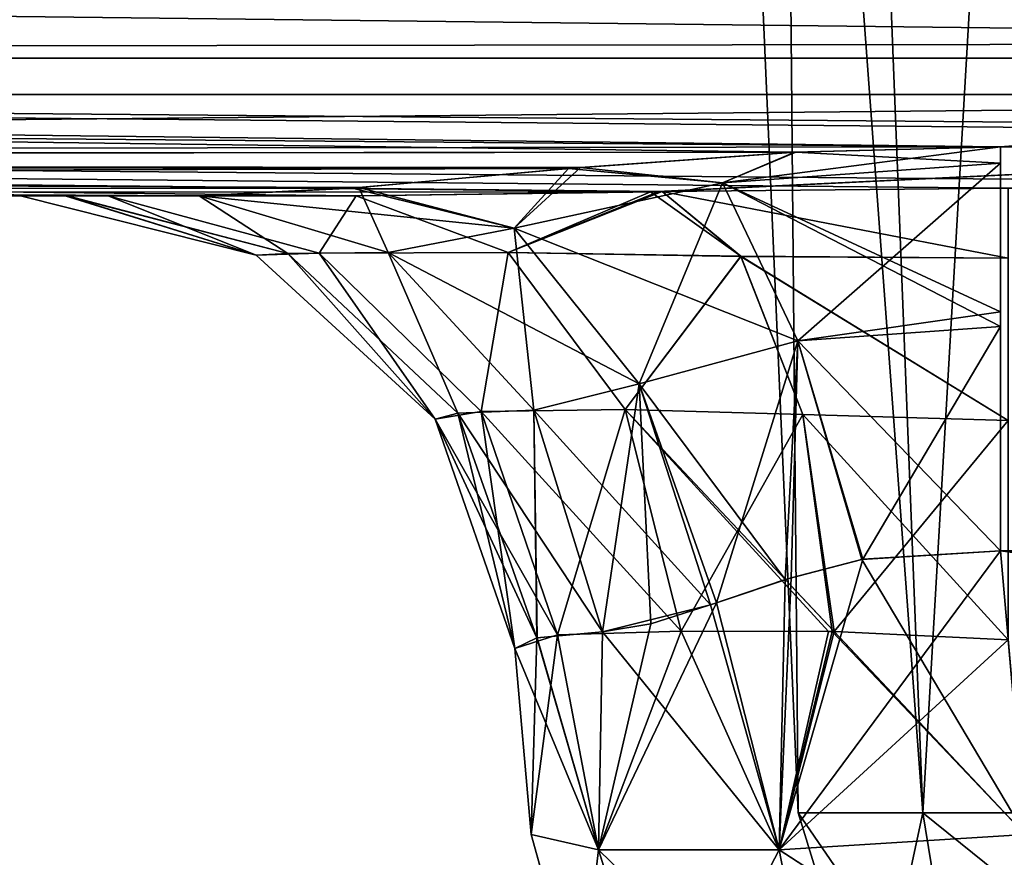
# Model space of a CAD drawing. Header units: millimetres. Extents: x -125 to 125, y -4 to 53.
# Tile 266 of 446: x 37.945 to 38.937, y -2.667 to -1.822. Entities that reach past the tile are written whole.
import ezdxf

# ---------------------------------------------------------------- set-up
doc = ezdxf.new("R2010")
doc.units = ezdxf.units.MM
doc.header["$LTSCALE"] = 65.185185
for name, color, linetype in [('1', 7, 'CONTINUOUS'), ('14', 7, 'CONTINUOUS'), ('18', 7, 'CONTINUOUS'), ('209', 7, 'CONTINUOUS'), ('211', 7, 'CONTINUOUS'), ('272', 7, 'CONTINUOUS'), ('290', 7, 'CONTINUOUS'), ('296', 7, 'CONTINUOUS'), ('308', 7, 'CONTINUOUS'), ('314', 7, 'CONTINUOUS'), ('315', 7, 'CONTINUOUS'), ('334', 7, 'CONTINUOUS'), ('335', 7, 'CONTINUOUS'), ('349', 7, 'CONTINUOUS'), ('350', 7, 'CONTINUOUS'), ('351', 7, 'CONTINUOUS'), ('385', 7, 'CONTINUOUS'), ('386', 7, 'CONTINUOUS'), ('387', 7, 'CONTINUOUS'), ('409', 7, 'CONTINUOUS'), ('412', 7, 'CONTINUOUS'), ('413', 7, 'CONTINUOUS'), ('416', 7, 'CONTINUOUS'), ('421', 7, 'CONTINUOUS'), ('422', 7, 'CONTINUOUS'), ('423', 7, 'CONTINUOUS'), ('424', 7, 'CONTINUOUS'), ('425', 7, 'CONTINUOUS'), ('426', 7, 'CONTINUOUS'), ('427', 7, 'CONTINUOUS'), ('433', 7, 'CONTINUOUS'), ('434', 7, 'CONTINUOUS'), ('475', 7, 'CONTINUOUS'), ('476', 7, 'CONTINUOUS'), ('477', 7, 'CONTINUOUS'), ('483', 7, 'CONTINUOUS'), ('484', 7, 'CONTINUOUS')]:
    doc.layers.add(name, color=color, linetype=linetype)

msp = doc.modelspace()

# ---------------------------------------------------------------- linework, layer by layer
at = {"layer": '1', "color": 7, "linetype": 'CONTINUOUS'}
for points in [[(38.12551, -2, 124.33403), (28.27442, -2, 124.33403), (37.99268, -2, 124.06544), (38.12551, -2, 124.33403)], [(37.99268, -2, 124.06544), (28.27442, -2, 124.33403), (37.99152, -2, 124.06176), (37.99268, -2, 124.06544)], [(37.99152, -2, 124.06176), (28.27442, -2, 124.33403), (37.9456, -2, 123.76197), (37.99152, -2, 124.06176)], [(37.9456, -2, 123.76197), (28.27442, -2, 124.33403), (37.9456, -2, 123.14555), (37.9456, -2, 123.76197)], [(37.9456, -2, 123.14555), (28.27442, -2, 124.33403), (29.78329, -2, 122.37476), (37.9456, -2, 123.14555)], [(31.45809, -2, -124.33403), (37.9456, -2, -123.76197), (29.72244, -2, -122.37465), (31.45809, -2, -124.33403)], [(29.72244, -2, -122.37465), (37.9456, -2, -123.76197), (37.9456, -2, -123.14555), (29.72244, -2, -122.37465)], [(38.28369, -2, -122.39684), (29.72244, -2, -122.37465), (38.03378, -2, -122.73481), (38.28369, -2, -122.39684)], [(38.03378, -2, -122.73481), (29.72244, -2, -122.37465), (37.9456, -2, -123.14555), (38.03378, -2, -122.73481)], [(38.03378, -2, 122.73482), (37.9456, -2, 123.14555), (29.78329, -2, 122.37476), (38.03378, -2, 122.73482)], [(38.28369, -2, 122.39684), (38.03378, -2, 122.73482), (29.78329, -2, 122.37476), (38.28369, -2, 122.39684)], [(37.99057, -2, -124.05873), (37.9456, -2, -123.76197), (31.45809, -2, -124.33403), (37.99057, -2, -124.05873)], [(38.12551, -2, -124.33403), (37.99057, -2, -124.05873), (31.45809, -2, -124.33403), (38.12551, -2, -124.33403)], [(37.99152, -2, -124.06176), (37.99057, -2, -124.05873), (38.12551, -2, -124.33403), (37.99152, -2, -124.06176)]]:
    msp.add_3dface(points, dxfattribs=at)
at = {"layer": '14', "color": 7, "linetype": 'CONTINUOUS'}
for points in [[(31.45809, -1.70635, -124.78946), (43.40459, -1.86118, -124.67979), (31.45809, -1.86118, -124.67979), (31.45809, -1.70635, -124.78946)], [(43.40459, -1.70635, -124.78946), (43.40459, -1.86118, -124.67979), (31.45809, -1.70635, -124.78946), (43.40459, -1.70635, -124.78946)], [(43.40459, -1.86118, -124.67979), (43.40459, -1.964, -124.52032), (31.45809, -1.86118, -124.67979), (43.40459, -1.86118, -124.67979)], [(43.40459, -1.964, -124.52032), (41.06682, -1.95076, -124.55041), (31.45809, -1.86118, -124.67979), (43.40459, -1.964, -124.52032)], [(41.06682, -1.95076, -124.55041), (38.93318, -1.95076, -124.55041), (31.45809, -1.86118, -124.67979), (41.06682, -1.95076, -124.55041)], [(31.45809, -1.86118, -124.67979), (38.72591, -1.95605, -124.53901), (31.45809, -1.964, -124.52032), (31.45809, -1.86118, -124.67979)], [(38.93318, -1.95076, -124.55041), (38.72591, -1.95605, -124.53901), (31.45809, -1.86118, -124.67979), (38.93318, -1.95076, -124.55041)], [(38.72591, -1.95605, -124.53901), (38.50983, -1.97138, -124.50077), (31.45809, -1.964, -124.52032), (38.72591, -1.95605, -124.53901)], [(38.28659, -1.99166, -124.42498), (38.12551, -2, -124.33403), (31.45809, -1.964, -124.52032), (38.28659, -1.99166, -124.42498)], [(38.12551, -2, -124.33403), (31.45809, -2, -124.33403), (31.45809, -1.964, -124.52032), (38.12551, -2, -124.33403)], [(38.50983, -1.97138, -124.50077), (38.28659, -1.99166, -124.42498), (31.45809, -1.964, -124.52032), (38.50983, -1.97138, -124.50077)]]:
    msp.add_3dface(points, dxfattribs=at)
at = {"layer": '18', "color": 7, "linetype": 'CONTINUOUS'}
for points in [[(40.22092, -1.84568, 124.69528), (40.22092, -1.69632, 124.79388), (28.27442, -1.70635, 124.78946), (40.22092, -1.84568, 124.69528)], [(28.27442, -1.86118, 124.67979), (40.22092, -1.84568, 124.69528), (28.27442, -1.70635, 124.78946), (28.27442, -1.86118, 124.67979)], [(38.93318, -1.95076, 124.55041), (40.22092, -1.84568, 124.69528), (28.27442, -1.86118, 124.67979), (38.93318, -1.95076, 124.55041)], [(40.22092, -1.95076, 124.55041), (40.22092, -1.84568, 124.69528), (38.93318, -1.95076, 124.55041), (40.22092, -1.95076, 124.55041)], [(28.27442, -1.964, 124.52032), (38.93318, -1.95076, 124.55041), (28.27442, -1.86118, 124.67979), (28.27442, -1.964, 124.52032)], [(38.72692, -1.956, 124.53912), (38.93318, -1.95076, 124.55041), (28.27442, -1.964, 124.52032), (38.72692, -1.956, 124.53912)], [(38.49792, -1.97244, 124.49775), (38.72692, -1.956, 124.53912), (28.27442, -1.964, 124.52032), (38.49792, -1.97244, 124.49775)], [(28.27442, -2, 124.33403), (38.49792, -1.97244, 124.49775), (28.27442, -1.964, 124.52032), (28.27442, -2, 124.33403)], [(38.49792, -1.97244, 124.49775), (28.27442, -2, 124.33403), (38.27995, -1.9922, 124.42199), (38.49792, -1.97244, 124.49775)], [(28.27442, -2, 124.33403), (38.12551, -2, 124.33403), (38.27995, -1.9922, 124.42199), (28.27442, -2, 124.33403)]]:
    msp.add_3dface(points, dxfattribs=at)
at = {"layer": '209', "color": 7, "linetype": 'CONTINUOUS'}
for points in [[(28.78673, -1.59808, -120.87252), (29.01838, -1.89798, -121.59734), (40.30139, -1.59808, -120.90288), (28.78673, -1.59808, -120.87252)], [(29.01838, -1.89798, -121.59734), (40.6257, -1.89798, -121.62819), (40.30139, -1.59808, -120.90288), (29.01838, -1.89798, -121.59734)], [(38.58807, -1.99583, -122.23967), (38.59203, -1.99576, -122.23839), (29.01838, -1.89798, -121.59734), (38.58807, -1.99583, -122.23967)], [(38.59203, -1.99576, -122.23839), (38.9409, -1.99233, -122.18432), (29.01838, -1.89798, -121.59734), (38.59203, -1.99576, -122.23839)], [(29.01838, -1.89798, -121.59734), (39.99991, -1.99213, -122.18476), (40.6257, -1.89798, -121.62819), (29.01838, -1.89798, -121.59734)], [(38.9409, -1.99233, -122.18432), (39.99991, -1.99213, -122.18476), (29.01838, -1.89798, -121.59734), (38.9409, -1.99233, -122.18432)], [(29.72244, -2, -122.37465), (38.28369, -2, -122.39684), (29.01838, -1.89798, -121.59734), (29.72244, -2, -122.37465)], [(38.28369, -2, -122.39684), (38.58807, -1.99583, -122.23967), (29.01838, -1.89798, -121.59734), (38.28369, -2, -122.39684)]]:
    msp.add_3dface(points, dxfattribs=at)
at = {"layer": '211', "color": 7, "linetype": 'CONTINUOUS'}
for points in [[(40.30139, -1.59808, 120.90288), (29.01838, -1.89798, 121.59734), (28.78673, -1.59808, 120.87252), (40.30139, -1.59808, 120.90288)], [(40.6257, -1.89798, 121.62819), (29.01838, -1.89798, 121.59734), (40.30139, -1.59808, 120.90288), (40.6257, -1.89798, 121.62819)], [(40.6257, -1.89798, 121.62819), (29.78329, -2, 122.37476), (29.01838, -1.89798, 121.59734), (40.6257, -1.89798, 121.62819)], [(38.58042, -1.99597, 122.24219), (29.78329, -2, 122.37476), (40.6257, -1.89798, 121.62819), (38.58042, -1.99597, 122.24219)], [(38.59203, -1.99576, 122.23839), (38.58042, -1.99597, 122.24219), (40.6257, -1.89798, 121.62819), (38.59203, -1.99576, 122.23839)], [(38.9409, -1.99233, 122.18432), (38.59203, -1.99576, 122.23839), (40.6257, -1.89798, 121.62819), (38.9409, -1.99233, 122.18432)], [(38.28369, -2, 122.39684), (29.78329, -2, 122.37476), (38.58042, -1.99597, 122.24219), (38.28369, -2, 122.39684)]]:
    msp.add_3dface(points, dxfattribs=at)
at = {"layer": '272', "color": 7, "linetype": 'CONTINUOUS'}
for points in [[(41.04183, -2.64358, 124.24369), (41.06682, -2.35794, 124.26868), (38.93318, -2.35794, 124.26868), (41.04183, -2.64358, 124.24369)], [(38.95817, -2.64358, 124.24369), (41.04183, -2.64358, 124.24369), (38.93318, -2.35794, 124.26868), (38.95817, -2.64358, 124.24369)]]:
    msp.add_3dface(points, dxfattribs=at)
at = {"layer": '290', "color": 7, "linetype": 'CONTINUOUS'}
msp.add_3dface([(38.95817, -2.64358, -124.24369), (38.93318, -2.35794, -124.26868), (41.06682, -2.35794, -124.26868), (38.95817, -2.64358, -124.24369)], dxfattribs=at)
at = {"layer": '296', "color": 7, "linetype": 'CONTINUOUS'}
for points in [[(38.46007, -2.64358, 123.7456), (38.44369, -2.45642, 123.76197), (38.44369, -2.45642, 123.14555), (38.46007, -2.64358, 123.7456)], [(38.46007, -2.64358, 123.16193), (38.46007, -2.64358, 123.7456), (38.44369, -2.45642, 123.14555), (38.46007, -2.64358, 123.16193)]]:
    msp.add_3dface(points, dxfattribs=at)
at = {"layer": '308', "color": 7, "linetype": 'CONTINUOUS'}
for points in [[(38.46007, -2.64358, -123.16193), (38.44369, -2.45642, -123.14555), (38.44369, -2.45642, -123.76197), (38.46007, -2.64358, -123.16193)], [(38.46007, -2.64358, -123.7456), (38.46007, -2.64358, -123.16193), (38.44369, -2.45642, -123.76197), (38.46007, -2.64358, -123.7456)]]:
    msp.add_3dface(points, dxfattribs=at)
at = {"layer": '314', "color": 7, "linetype": 'CONTINUOUS'}
for points in [[(38.61119, -2.43873, 122.76965), (38.52805, -2.65932, 122.91397), (38.48657, -2.44253, 122.93897), (38.61119, -2.43873, 122.76965)], [(38.7102, -2.65932, 122.73182), (38.52805, -2.65932, 122.91397), (38.61119, -2.43873, 122.76965), (38.7102, -2.65932, 122.73182)], [(38.75983, -2.43907, 122.6796), (38.7102, -2.65932, 122.73182), (38.61119, -2.43873, 122.76965), (38.75983, -2.43907, 122.6796)], [(38.76565, -2.43914, 122.6774), (38.7102, -2.65932, 122.73182), (38.75983, -2.43907, 122.6796), (38.76565, -2.43914, 122.6774)], [(38.94101, -2.44747, 122.64667), (38.7102, -2.65932, 122.73182), (38.76565, -2.43914, 122.6774), (38.94101, -2.44747, 122.64667)], [(38.46007, -2.64358, 123.16193), (38.44369, -2.45642, 123.14555), (38.48657, -2.44253, 122.93897), (38.46007, -2.64358, 123.16193)], [(38.52805, -2.65932, 122.91397), (38.46007, -2.64358, 123.16193), (38.48657, -2.44253, 122.93897), (38.52805, -2.65932, 122.91397)], [(38.94101, -2.44747, 122.64667), (38.95817, -2.64358, 122.66383), (38.7102, -2.65932, 122.73182), (38.94101, -2.44747, 122.64667)]]:
    msp.add_3dface(points, dxfattribs=at)
at = {"layer": '315', "color": 7, "linetype": 'CONTINUOUS'}
for points in [[(38.95817, -2.64358, 124.24369), (38.93318, -2.35794, 124.26868), (38.79329, -2.36652, 124.24778), (38.95817, -2.64358, 124.24369)], [(38.71617, -2.38675, 124.21542), (38.95817, -2.64358, 124.24369), (38.79329, -2.36652, 124.24778), (38.71617, -2.38675, 124.21542)], [(38.64107, -2.41222, 124.16619), (38.7102, -2.65932, 124.17571), (38.71617, -2.38675, 124.21542), (38.64107, -2.41222, 124.16619)], [(38.7102, -2.65932, 124.17571), (38.95817, -2.64358, 124.24369), (38.71617, -2.38675, 124.21542), (38.7102, -2.65932, 124.17571)], [(38.53217, -2.43953, 124.04948), (38.7102, -2.65932, 124.17571), (38.64107, -2.41222, 124.16619), (38.53217, -2.43953, 124.04948)], [(38.46627, -2.44538, 123.91467), (38.52805, -2.65932, 123.99356), (38.53217, -2.43953, 124.04948), (38.46627, -2.44538, 123.91467)], [(38.52805, -2.65932, 123.99356), (38.7102, -2.65932, 124.17571), (38.53217, -2.43953, 124.04948), (38.52805, -2.65932, 123.99356)], [(38.44369, -2.45642, 123.76197), (38.52805, -2.65932, 123.99356), (38.4657, -2.44548, 123.91282), (38.44369, -2.45642, 123.76197)], [(38.4657, -2.44548, 123.91282), (38.52805, -2.65932, 123.99356), (38.46627, -2.44538, 123.91467), (38.4657, -2.44548, 123.91282)], [(38.44369, -2.45642, 123.76197), (38.46007, -2.64358, 123.7456), (38.52805, -2.65932, 123.99356), (38.44369, -2.45642, 123.76197)]]:
    msp.add_3dface(points, dxfattribs=at)
at = {"layer": '334', "color": 7, "linetype": 'CONTINUOUS'}
for points in [[(38.93318, -2.35794, -124.26868), (38.95817, -2.64358, -124.24369), (38.7102, -2.65932, -124.17571), (38.93318, -2.35794, -124.26868)], [(38.93318, -2.35794, -124.26868), (38.7102, -2.65932, -124.17571), (38.79453, -2.36628, -124.24817), (38.93318, -2.35794, -124.26868)], [(38.79453, -2.36628, -124.24817), (38.7102, -2.65932, -124.17571), (38.72206, -2.38492, -124.21849), (38.79453, -2.36628, -124.24817)], [(38.72206, -2.38492, -124.21849), (38.7102, -2.65932, -124.17571), (38.64684, -2.41022, -124.1707), (38.72206, -2.38492, -124.21849)], [(38.7102, -2.65932, -124.17571), (38.52805, -2.65932, -123.99356), (38.64684, -2.41022, -124.1707), (38.7102, -2.65932, -124.17571)], [(38.64684, -2.41022, -124.1707), (38.52805, -2.65932, -123.99356), (38.5809, -2.4313, -124.11023), (38.64684, -2.41022, -124.1707)], [(38.5809, -2.4313, -124.11023), (38.52805, -2.65932, -123.99356), (38.53217, -2.43953, -124.04948), (38.5809, -2.4313, -124.11023)], [(38.53217, -2.43953, -124.04948), (38.52805, -2.65932, -123.99356), (38.4657, -2.44548, -123.91282), (38.53217, -2.43953, -124.04948)], [(38.46007, -2.64358, -123.7456), (38.44369, -2.45642, -123.76197), (38.4657, -2.44548, -123.91282), (38.46007, -2.64358, -123.7456)], [(38.52805, -2.65932, -123.99356), (38.46007, -2.64358, -123.7456), (38.4657, -2.44548, -123.91282), (38.52805, -2.65932, -123.99356)]]:
    msp.add_3dface(points, dxfattribs=at)
at = {"layer": '335', "color": 7, "linetype": 'CONTINUOUS'}
for points in [[(38.48657, -2.44252, -122.93897), (38.52805, -2.65932, -122.91397), (38.61119, -2.43873, -122.76965), (38.48657, -2.44252, -122.93897)], [(38.52805, -2.65932, -122.91397), (38.7102, -2.65932, -122.73182), (38.61119, -2.43873, -122.76965), (38.52805, -2.65932, -122.91397)], [(38.61119, -2.43873, -122.76965), (38.7102, -2.65932, -122.73182), (38.76367, -2.43912, -122.67814), (38.61119, -2.43873, -122.76965)], [(38.7102, -2.65932, -122.73182), (38.95817, -2.64358, -122.66383), (38.76367, -2.43912, -122.67814), (38.7102, -2.65932, -122.73182)], [(38.76367, -2.43912, -122.67814), (38.95817, -2.64358, -122.66383), (38.76565, -2.43914, -122.67739), (38.76367, -2.43912, -122.67814)], [(38.95817, -2.64358, -122.66383), (38.94101, -2.44747, -122.64667), (38.76565, -2.43914, -122.67739), (38.95817, -2.64358, -122.66383)], [(38.44369, -2.45642, -123.14555), (38.52805, -2.65932, -122.91397), (38.48657, -2.44252, -122.93897), (38.44369, -2.45642, -123.14555)], [(38.44369, -2.45642, -123.14555), (38.46007, -2.64358, -123.16193), (38.52805, -2.65932, -122.91397), (38.44369, -2.45642, -123.14555)]]:
    msp.add_3dface(points, dxfattribs=at)
at = {"layer": '349', "color": 7, "linetype": 'CONTINUOUS'}
for points in [[(38.46007, -2.64358, 123.16193), (38.52805, -2.65932, 122.91397), (38.50921, -2.82008, 123.16193), (38.46007, -2.64358, 123.16193)], [(38.7102, -2.65932, 122.73182), (38.95817, -2.64358, 122.66383), (38.95817, -2.82008, 122.71297), (38.7102, -2.65932, 122.73182)], [(38.50921, -2.82008, 123.16193), (38.52805, -2.65932, 122.91397), (38.59676, -2.87766, 122.95629), (38.50921, -2.82008, 123.16193)], [(38.52805, -2.65932, 122.91397), (38.7102, -2.65932, 122.73182), (38.59676, -2.87766, 122.95629), (38.52805, -2.65932, 122.91397)], [(38.59676, -2.87766, 122.95629), (38.7102, -2.65932, 122.73182), (38.75252, -2.87766, 122.80052), (38.59676, -2.87766, 122.95629)], [(38.7102, -2.65932, 122.73182), (38.95817, -2.82008, 122.71297), (38.75252, -2.87766, 122.80052), (38.7102, -2.65932, 122.73182)]]:
    msp.add_3dface(points, dxfattribs=at)
at = {"layer": '350', "color": 7, "linetype": 'CONTINUOUS'}
for points in [[(38.46007, -2.64358, 123.7456), (38.46007, -2.64358, 123.16193), (38.50921, -2.82008, 123.16193), (38.46007, -2.64358, 123.7456)], [(38.46007, -2.64358, 123.7456), (38.50921, -2.82008, 123.16193), (38.50921, -2.82008, 123.7456), (38.46007, -2.64358, 123.7456)]]:
    msp.add_3dface(points, dxfattribs=at)
at = {"layer": '351', "color": 7, "linetype": 'CONTINUOUS'}
for points in [[(38.52805, -2.65932, 123.99356), (38.46007, -2.64358, 123.7456), (38.50921, -2.82008, 123.7456), (38.52805, -2.65932, 123.99356)], [(38.95817, -2.64358, 124.24369), (38.7102, -2.65932, 124.17571), (38.95817, -2.82008, 124.19456), (38.95817, -2.64358, 124.24369)], [(38.52805, -2.65932, 123.99356), (38.50921, -2.82008, 123.7456), (38.59676, -2.87766, 123.95124), (38.52805, -2.65932, 123.99356)], [(38.7102, -2.65932, 124.17571), (38.52805, -2.65932, 123.99356), (38.75252, -2.87766, 124.107), (38.7102, -2.65932, 124.17571)], [(38.75252, -2.87766, 124.107), (38.52805, -2.65932, 123.99356), (38.59676, -2.87766, 123.95124), (38.75252, -2.87766, 124.107)], [(38.95817, -2.82008, 124.19456), (38.7102, -2.65932, 124.17571), (38.75252, -2.87766, 124.107), (38.95817, -2.82008, 124.19456)]]:
    msp.add_3dface(points, dxfattribs=at)
at = {"layer": '385', "color": 7, "linetype": 'CONTINUOUS'}
for points in [[(38.52805, -2.65932, -122.91397), (38.46007, -2.64358, -123.16193), (38.50912, -2.8199, -123.16193), (38.52805, -2.65932, -122.91397)], [(38.95817, -2.64358, -122.66383), (38.7102, -2.65932, -122.73182), (38.95817, -2.8199, -122.71288), (38.95817, -2.64358, -122.66383)], [(38.59665, -2.87747, -122.95621), (38.52805, -2.65932, -122.91397), (38.50912, -2.8199, -123.16193), (38.59665, -2.87747, -122.95621)], [(38.75244, -2.87747, -122.80042), (38.52805, -2.65932, -122.91397), (38.59665, -2.87747, -122.95621), (38.75244, -2.87747, -122.80042)], [(38.7102, -2.65932, -122.73182), (38.52805, -2.65932, -122.91397), (38.75244, -2.87747, -122.80042), (38.7102, -2.65932, -122.73182)], [(38.95817, -2.8199, -122.71288), (38.7102, -2.65932, -122.73182), (38.75244, -2.87747, -122.80042), (38.95817, -2.8199, -122.71288)]]:
    msp.add_3dface(points, dxfattribs=at)
at = {"layer": '386', "color": 7, "linetype": 'CONTINUOUS'}
for points in [[(38.46007, -2.64358, -123.16193), (38.46007, -2.64358, -123.7456), (38.50912, -2.8199, -123.7456), (38.46007, -2.64358, -123.16193)], [(38.50912, -2.8199, -123.16193), (38.46007, -2.64358, -123.16193), (38.50912, -2.8199, -123.7456), (38.50912, -2.8199, -123.16193)]]:
    msp.add_3dface(points, dxfattribs=at)
at = {"layer": '387', "color": 7, "linetype": 'CONTINUOUS'}
for points in [[(38.46007, -2.64358, -123.7456), (38.52805, -2.65932, -123.99356), (38.50912, -2.8199, -123.7456), (38.46007, -2.64358, -123.7456)], [(38.7102, -2.65932, -124.17571), (38.95817, -2.64358, -124.24369), (38.95817, -2.8199, -124.19465), (38.7102, -2.65932, -124.17571)], [(38.50912, -2.8199, -123.7456), (38.52805, -2.65932, -123.99356), (38.59665, -2.87747, -123.95132), (38.50912, -2.8199, -123.7456)], [(38.52805, -2.65932, -123.99356), (38.7102, -2.65932, -124.17571), (38.59665, -2.87747, -123.95132), (38.52805, -2.65932, -123.99356)], [(38.59665, -2.87747, -123.95132), (38.7102, -2.65932, -124.17571), (38.75244, -2.87747, -124.10711), (38.59665, -2.87747, -123.95132)], [(38.75244, -2.87747, -124.10711), (38.7102, -2.65932, -124.17571), (38.95817, -2.8199, -124.19465), (38.75244, -2.87747, -124.10711)]]:
    msp.add_3dface(points, dxfattribs=at)
at = {"layer": '409', "color": 7, "linetype": 'CONTINUOUS'}
for points in [[(38.72912, -2.62181, -40), (38.85498, -2.62181, -39.44859), (38.54821, 1.52181, -40), (38.72912, -2.62181, -40)], [(38.54821, 1.52181, -40), (38.85498, -2.62181, -39.44859), (38.69198, 1.52181, -39.37009), (38.54821, 1.52181, -40)], [(38.85498, -2.62181, -39.44859), (39.20762, -2.62181, -39.00639), (38.69198, 1.52181, -39.37009), (38.85498, -2.62181, -39.44859)], [(38.69198, 1.52181, -39.37009), (39.20762, -2.62181, -39.00639), (39.09482, 1.52181, -38.86494), (38.69198, 1.52181, -39.37009)]]:
    msp.add_3dface(points, dxfattribs=at)
at = {"layer": '412', "color": 7, "linetype": 'CONTINUOUS'}
for points in [[(38.54821, 1.52181, 40), (38.85498, -2.62181, 40.55141), (38.69198, 1.52181, 40.62991), (38.54821, 1.52181, 40)], [(38.72912, -2.62181, 40), (38.85498, -2.62181, 40.55141), (38.54821, 1.52181, 40), (38.72912, -2.62181, 40)], [(38.69198, 1.52181, 40.62991), (39.20762, -2.62181, 40.99361), (39.09482, 1.52181, 41.13506), (38.69198, 1.52181, 40.62991)], [(38.85498, -2.62181, 40.55141), (39.20762, -2.62181, 40.99361), (38.69198, 1.52181, 40.62991), (38.85498, -2.62181, 40.55141)]]:
    msp.add_3dface(points, dxfattribs=at)
at = {"layer": '413', "color": 7, "linetype": 'CONTINUOUS'}
for points in [[(38.72912, -2.62181, 40), (38.54821, 1.52181, 40), (38.69198, 1.52181, 39.37009), (38.72912, -2.62181, 40)], [(39.09482, 1.52181, 38.86494), (38.85498, -2.62181, 39.44859), (38.69198, 1.52181, 39.37009), (39.09482, 1.52181, 38.86494)], [(38.85498, -2.62181, 39.44859), (38.72912, -2.62181, 40), (38.69198, 1.52181, 39.37009), (38.85498, -2.62181, 39.44859)], [(39.20762, -2.62181, 39.00639), (38.85498, -2.62181, 39.44859), (39.09482, 1.52181, 38.86494), (39.20762, -2.62181, 39.00639)]]:
    msp.add_3dface(points, dxfattribs=at)
at = {"layer": '416', "color": 7, "linetype": 'CONTINUOUS'}
for points in [[(38.72912, -2.62181, -40), (38.54821, 1.52181, -40), (38.69198, 1.52181, -40.62991), (38.72912, -2.62181, -40)], [(39.09482, 1.52181, -41.13506), (38.85498, -2.62181, -40.55141), (38.69198, 1.52181, -40.62991), (39.09482, 1.52181, -41.13506)], [(38.85498, -2.62181, -40.55141), (38.72912, -2.62181, -40), (38.69198, 1.52181, -40.62991), (38.85498, -2.62181, -40.55141)], [(39.20762, -2.62181, -40.99361), (38.85498, -2.62181, -40.55141), (39.09482, 1.52181, -41.13506), (39.20762, -2.62181, -40.99361)]]:
    msp.add_3dface(points, dxfattribs=at)
at = {"layer": '421', "color": 7, "linetype": 'CONTINUOUS'}
for points in [[(38.85498, -2.62181, 40.55141), (38.72912, -2.62181, 40), (38.8942, -2.86249, 40.45804), (38.85498, -2.62181, 40.55141)], [(38.72912, -2.62181, 40), (38.80309, -2.86249, 40), (38.8942, -2.86249, 40.45804), (38.72912, -2.62181, 40)], [(39.20762, -2.62181, 40.99361), (38.85498, -2.62181, 40.55141), (39.15366, -2.86249, 40.84634), (39.20762, -2.62181, 40.99361)], [(38.85498, -2.62181, 40.55141), (38.8942, -2.86249, 40.45804), (39.15366, -2.86249, 40.84634), (38.85498, -2.62181, 40.55141)]]:
    msp.add_3dface(points, dxfattribs=at)
at = {"layer": '422', "color": 7, "linetype": 'CONTINUOUS'}
for points in [[(38.72912, -2.62181, 40), (38.85498, -2.62181, 39.44859), (38.80309, -2.86249, 40), (38.72912, -2.62181, 40)], [(38.80309, -2.86249, 40), (38.85498, -2.62181, 39.44859), (38.8942, -2.86249, 39.54196), (38.80309, -2.86249, 40)], [(38.85498, -2.62181, 39.44859), (39.20762, -2.62181, 39.00639), (39.15366, -2.86249, 39.15366), (38.85498, -2.62181, 39.44859)], [(38.85498, -2.62181, 39.44859), (39.15366, -2.86249, 39.15366), (38.8942, -2.86249, 39.54196), (38.85498, -2.62181, 39.44859)]]:
    msp.add_3dface(points, dxfattribs=at)
at = {"layer": '423', "color": 7, "linetype": 'CONTINUOUS'}
for points in [[(38.85498, -2.62181, -39.44859), (38.72912, -2.62181, -40), (38.8942, -2.86249, -39.54196), (38.85498, -2.62181, -39.44859)], [(38.72912, -2.62181, -40), (38.80309, -2.86249, -40), (38.8942, -2.86249, -39.54196), (38.72912, -2.62181, -40)], [(39.20762, -2.62181, -39.00639), (38.85498, -2.62181, -39.44859), (39.15366, -2.86249, -39.15366), (39.20762, -2.62181, -39.00639)], [(38.85498, -2.62181, -39.44859), (38.8942, -2.86249, -39.54196), (39.15366, -2.86249, -39.15366), (38.85498, -2.62181, -39.44859)]]:
    msp.add_3dface(points, dxfattribs=at)
at = {"layer": '424', "color": 7, "linetype": 'CONTINUOUS'}
for points in [[(38.72912, -2.62181, -40), (38.85498, -2.62181, -40.55141), (38.80309, -2.86249, -40), (38.72912, -2.62181, -40)], [(38.80309, -2.86249, -40), (38.85498, -2.62181, -40.55141), (38.8942, -2.86249, -40.45804), (38.80309, -2.86249, -40)], [(38.85498, -2.62181, -40.55141), (39.20762, -2.62181, -40.99361), (39.15366, -2.86249, -40.84634), (38.85498, -2.62181, -40.55141)], [(38.85498, -2.62181, -40.55141), (39.15366, -2.86249, -40.84634), (38.8942, -2.86249, -40.45804), (38.85498, -2.62181, -40.55141)]]:
    msp.add_3dface(points, dxfattribs=at)
at = {"layer": '425', "color": 7, "linetype": 'CONTINUOUS'}
for points in [[(38.1829, -2.0599, -123.14555), (37.9456, -2, -123.14555), (38.1829, -2.0599, -123.76197), (38.1829, -2.0599, -123.14555)], [(37.9456, -2, -123.14555), (37.9456, -2, -123.76197), (38.1829, -2.0599, -123.76197), (37.9456, -2, -123.14555)], [(38.36334, -2.22525, -123.14555), (38.1829, -2.0599, -123.14555), (38.36334, -2.22525, -123.76197), (38.36334, -2.22525, -123.14555)], [(38.36334, -2.22525, -123.76197), (38.1829, -2.0599, -123.14555), (38.1829, -2.0599, -123.76197), (38.36334, -2.22525, -123.76197)], [(38.44369, -2.45642, -123.76197), (38.36334, -2.22525, -123.14555), (38.36334, -2.22525, -123.76197), (38.44369, -2.45642, -123.76197)], [(38.44369, -2.45642, -123.76197), (38.44369, -2.45642, -123.14555), (38.36334, -2.22525, -123.14555), (38.44369, -2.45642, -123.76197)]]:
    msp.add_3dface(points, dxfattribs=at)
at = {"layer": '426', "color": 7, "linetype": 'CONTINUOUS'}
for points in [[(38.03378, -2, -122.73481), (37.9456, -2, -123.14555), (38.1829, -2.0599, -123.14555), (38.03378, -2, -122.73481)], [(38.03378, -2, -122.73481), (38.1829, -2.0599, -123.14555), (38.24634, -2.0577, -122.83065), (38.03378, -2, -122.73481)], [(38.28369, -2, -122.39684), (38.03378, -2, -122.73481), (38.24634, -2.0577, -122.83065), (38.28369, -2, -122.39684)], [(38.43685, -2.05712, -122.57118), (38.28369, -2, -122.39684), (38.24634, -2.0577, -122.83065), (38.43685, -2.05712, -122.57118)], [(38.1829, -2.0599, -123.14555), (38.36334, -2.22525, -123.14555), (38.24634, -2.0577, -122.83065), (38.1829, -2.0599, -123.14555)], [(38.40987, -2.2175, -122.90438), (38.43685, -2.05712, -122.57118), (38.24634, -2.0577, -122.83065), (38.40987, -2.2175, -122.90438)], [(38.36334, -2.22525, -123.14555), (38.40987, -2.2175, -122.90438), (38.24634, -2.0577, -122.83065), (38.36334, -2.22525, -123.14555)], [(38.55501, -2.21541, -122.7057), (38.43685, -2.05712, -122.57118), (38.40987, -2.2175, -122.90438), (38.55501, -2.21541, -122.7057)], [(38.36334, -2.22525, -123.14555), (38.44369, -2.45642, -123.14555), (38.40987, -2.2175, -122.90438), (38.36334, -2.22525, -123.14555)], [(38.48657, -2.44252, -122.93897), (38.55501, -2.21541, -122.7057), (38.40987, -2.2175, -122.90438), (38.48657, -2.44252, -122.93897)], [(38.44369, -2.45642, -123.14555), (38.48657, -2.44252, -122.93897), (38.40987, -2.2175, -122.90438), (38.44369, -2.45642, -123.14555)], [(38.48657, -2.44252, -122.93897), (38.61119, -2.43873, -122.76965), (38.55501, -2.21541, -122.7057), (38.48657, -2.44252, -122.93897)]]:
    msp.add_3dface(points, dxfattribs=at)
at = {"layer": '427', "color": 7, "linetype": 'CONTINUOUS'}
for points in [[(38.9409, -1.99233, -122.18432), (38.59203, -1.99576, -122.23839), (38.94092, -2.06276, -122.40659), (38.9409, -1.99233, -122.18432)], [(38.58807, -1.99583, -122.23967), (38.28369, -2, -122.39684), (38.43685, -2.05712, -122.57118), (38.58807, -1.99583, -122.23967)], [(38.59203, -1.99576, -122.23839), (38.58807, -1.99583, -122.23967), (38.43685, -2.05712, -122.57118), (38.59203, -1.99576, -122.23839)], [(38.59203, -1.99576, -122.23839), (38.43685, -2.05712, -122.57118), (38.6716, -2.06102, -122.44696), (38.59203, -1.99576, -122.23839)], [(38.94092, -2.06276, -122.40659), (38.59203, -1.99576, -122.23839), (38.6716, -2.06102, -122.44696), (38.94092, -2.06276, -122.40659)], [(38.43685, -2.05712, -122.57118), (38.55501, -2.21541, -122.7057), (38.6716, -2.06102, -122.44696), (38.43685, -2.05712, -122.57118)], [(38.55501, -2.21541, -122.7057), (38.734, -2.22032, -122.60474), (38.6716, -2.06102, -122.44696), (38.55501, -2.21541, -122.7057)], [(38.94096, -2.22633, -122.57275), (38.94092, -2.06276, -122.40659), (38.6716, -2.06102, -122.44696), (38.94096, -2.22633, -122.57275)], [(38.734, -2.22032, -122.60474), (38.94096, -2.22633, -122.57275), (38.6716, -2.06102, -122.44696), (38.734, -2.22032, -122.60474)], [(38.55501, -2.21541, -122.7057), (38.61119, -2.43873, -122.76965), (38.734, -2.22032, -122.60474), (38.55501, -2.21541, -122.7057)], [(38.61119, -2.43873, -122.76965), (38.76367, -2.43912, -122.67814), (38.734, -2.22032, -122.60474), (38.61119, -2.43873, -122.76965)], [(38.76367, -2.43912, -122.67814), (38.76565, -2.43914, -122.67739), (38.734, -2.22032, -122.60474), (38.76367, -2.43912, -122.67814)], [(38.76565, -2.43914, -122.67739), (38.94096, -2.22633, -122.57275), (38.734, -2.22032, -122.60474), (38.76565, -2.43914, -122.67739)], [(38.76565, -2.43914, -122.67739), (38.94101, -2.44747, -122.64667), (38.94096, -2.22633, -122.57275), (38.76565, -2.43914, -122.67739)]]:
    msp.add_3dface(points, dxfattribs=at)
at = {"layer": '433', "color": 7, "linetype": 'CONTINUOUS'}
for points in [[(38.65305, -1.98687, -124.47499), (38.93318, -1.95076, -124.55041), (38.93318, -1.9669, -124.51957), (38.65305, -1.98687, -124.47499)], [(38.72591, -1.95605, -124.53901), (38.93318, -1.95076, -124.55041), (38.65305, -1.98687, -124.47499), (38.72591, -1.95605, -124.53901)], [(38.50983, -1.97138, -124.50077), (38.72591, -1.95605, -124.53901), (38.65305, -1.98687, -124.47499), (38.50983, -1.97138, -124.50077)], [(38.28659, -1.99166, -124.42498), (38.50983, -1.97138, -124.50077), (38.44313, -2.03265, -124.34879), (38.28659, -1.99166, -124.42498)], [(38.44313, -2.03265, -124.34879), (38.50983, -1.97138, -124.50077), (38.65305, -1.98687, -124.47499), (38.44313, -2.03265, -124.34879)], [(38.65305, -1.98687, -124.47499), (38.93318, -1.9669, -124.51957), (38.72906, -2.14625, -124.31321), (38.65305, -1.98687, -124.47499)], [(38.72906, -2.14625, -124.31321), (38.93318, -1.9669, -124.51957), (38.93318, -2.11703, -124.35561), (38.72906, -2.14625, -124.31321)], [(38.12551, -2, -124.33403), (38.28659, -1.99166, -124.42498), (38.31585, -2.05724, -124.20085), (38.12551, -2, -124.33403)], [(38.31585, -2.05724, -124.20085), (38.28659, -1.99166, -124.42498), (38.44313, -2.03265, -124.34879), (38.31585, -2.05724, -124.20085)], [(38.44313, -2.03265, -124.34879), (38.65305, -1.98687, -124.47499), (38.56915, -2.18948, -124.21889), (38.44313, -2.03265, -124.34879)], [(38.56915, -2.18948, -124.21889), (38.65305, -1.98687, -124.47499), (38.72906, -2.14625, -124.31321), (38.56915, -2.18948, -124.21889)], [(38.31585, -2.05724, -124.20085), (38.44313, -2.03265, -124.34879), (38.46271, -2.21605, -124.09808), (38.31585, -2.05724, -124.20085)], [(38.46271, -2.21605, -124.09808), (38.44313, -2.03265, -124.34879), (38.56915, -2.18948, -124.21889), (38.46271, -2.21605, -124.09808)], [(38.93318, -2.13171, -124.34582), (38.72906, -2.14625, -124.31321), (38.93318, -2.11703, -124.35561), (38.93318, -2.13171, -124.34582)], [(38.79453, -2.36628, -124.24817), (38.72906, -2.14625, -124.31321), (38.93318, -2.13171, -124.34582), (38.79453, -2.36628, -124.24817)], [(38.93318, -2.35794, -124.26868), (38.79453, -2.36628, -124.24817), (38.93318, -2.13171, -124.34582), (38.93318, -2.35794, -124.26868)], [(38.64684, -2.41022, -124.1707), (38.56915, -2.18948, -124.21889), (38.72906, -2.14625, -124.31321), (38.64684, -2.41022, -124.1707)], [(38.72206, -2.38492, -124.21849), (38.64684, -2.41022, -124.1707), (38.72906, -2.14625, -124.31321), (38.72206, -2.38492, -124.21849)], [(38.79453, -2.36628, -124.24817), (38.72206, -2.38492, -124.21849), (38.72906, -2.14625, -124.31321), (38.79453, -2.36628, -124.24817)], [(38.53217, -2.43953, -124.04948), (38.46271, -2.21605, -124.09808), (38.56915, -2.18948, -124.21889), (38.53217, -2.43953, -124.04948)], [(38.5809, -2.4313, -124.11023), (38.53217, -2.43953, -124.04948), (38.56915, -2.18948, -124.21889), (38.5809, -2.4313, -124.11023)], [(38.64684, -2.41022, -124.1707), (38.5809, -2.4313, -124.11023), (38.56915, -2.18948, -124.21889), (38.64684, -2.41022, -124.1707)]]:
    msp.add_3dface(points, dxfattribs=at)
at = {"layer": '434', "color": 7, "linetype": 'CONTINUOUS'}
for points in [[(37.9456, -2, -123.76197), (37.99057, -2, -124.05873), (38.1829, -2.0599, -123.76197), (37.9456, -2, -123.76197)], [(37.99057, -2, -124.05873), (37.99152, -2, -124.06176), (38.1829, -2.0599, -123.76197), (37.99057, -2, -124.05873)], [(37.99152, -2, -124.06176), (38.12551, -2, -124.33403), (38.21482, -2.05816, -123.99162), (37.99152, -2, -124.06176)], [(38.1829, -2.0599, -123.76197), (37.99152, -2, -124.06176), (38.21482, -2.05816, -123.99162), (38.1829, -2.0599, -123.76197)], [(38.12551, -2, -124.33403), (38.31585, -2.05724, -124.20085), (38.21482, -2.05816, -123.99162), (38.12551, -2, -124.33403)], [(38.36334, -2.22525, -123.76197), (38.1829, -2.0599, -123.76197), (38.21482, -2.05816, -123.99162), (38.36334, -2.22525, -123.76197)], [(38.31585, -2.05724, -124.20085), (38.38618, -2.21915, -123.9378), (38.21482, -2.05816, -123.99162), (38.31585, -2.05724, -124.20085)], [(38.38618, -2.21915, -123.9378), (38.36334, -2.22525, -123.76197), (38.21482, -2.05816, -123.99162), (38.38618, -2.21915, -123.9378)], [(38.31585, -2.05724, -124.20085), (38.46271, -2.21605, -124.09808), (38.38618, -2.21915, -123.9378), (38.31585, -2.05724, -124.20085)], [(38.4657, -2.44548, -123.91282), (38.36334, -2.22525, -123.76197), (38.38618, -2.21915, -123.9378), (38.4657, -2.44548, -123.91282)], [(38.46271, -2.21605, -124.09808), (38.53217, -2.43953, -124.04948), (38.38618, -2.21915, -123.9378), (38.46271, -2.21605, -124.09808)], [(38.53217, -2.43953, -124.04948), (38.4657, -2.44548, -123.91282), (38.38618, -2.21915, -123.9378), (38.53217, -2.43953, -124.04948)], [(38.4657, -2.44548, -123.91282), (38.44369, -2.45642, -123.76197), (38.36334, -2.22525, -123.76197), (38.4657, -2.44548, -123.91282)]]:
    msp.add_3dface(points, dxfattribs=at)
at = {"layer": '475', "color": 7, "linetype": 'CONTINUOUS'}
for points in [[(37.9456, -2, 123.76197), (37.9456, -2, 123.14555), (38.1829, -2.0599, 123.14555), (37.9456, -2, 123.76197)], [(38.1829, -2.0599, 123.76197), (37.9456, -2, 123.76197), (38.1829, -2.0599, 123.14555), (38.1829, -2.0599, 123.76197)], [(38.36334, -2.22525, 123.76197), (38.1829, -2.0599, 123.76197), (38.36334, -2.22525, 123.14555), (38.36334, -2.22525, 123.76197)], [(38.36334, -2.22525, 123.14555), (38.1829, -2.0599, 123.76197), (38.1829, -2.0599, 123.14555), (38.36334, -2.22525, 123.14555)], [(38.44369, -2.45642, 123.14555), (38.36334, -2.22525, 123.76197), (38.36334, -2.22525, 123.14555), (38.44369, -2.45642, 123.14555)], [(38.44369, -2.45642, 123.14555), (38.44369, -2.45642, 123.76197), (38.36334, -2.22525, 123.76197), (38.44369, -2.45642, 123.14555)]]:
    msp.add_3dface(points, dxfattribs=at)
at = {"layer": '476', "color": 7, "linetype": 'CONTINUOUS'}
for points in [[(37.99152, -2, 124.06176), (37.9456, -2, 123.76197), (38.1829, -2.0599, 123.76197), (37.99152, -2, 124.06176)], [(37.99152, -2, 124.06176), (38.1829, -2.0599, 123.76197), (38.21482, -2.05816, 123.99163), (37.99152, -2, 124.06176)], [(37.99268, -2, 124.06544), (37.99152, -2, 124.06176), (38.21482, -2.05816, 123.99163), (37.99268, -2, 124.06544)], [(38.12551, -2, 124.33403), (37.99268, -2, 124.06544), (38.21482, -2.05816, 123.99163), (38.12551, -2, 124.33403)], [(38.31585, -2.05724, 124.20085), (38.12551, -2, 124.33403), (38.21482, -2.05816, 123.99163), (38.31585, -2.05724, 124.20085)], [(38.1829, -2.0599, 123.76197), (38.36334, -2.22525, 123.76197), (38.21482, -2.05816, 123.99163), (38.1829, -2.0599, 123.76197)], [(38.38618, -2.21915, 123.9378), (38.31585, -2.05724, 124.20085), (38.21482, -2.05816, 123.99163), (38.38618, -2.21915, 123.9378)], [(38.36334, -2.22525, 123.76197), (38.38618, -2.21915, 123.9378), (38.21482, -2.05816, 123.99163), (38.36334, -2.22525, 123.76197)], [(38.46271, -2.21605, 124.09808), (38.31585, -2.05724, 124.20085), (38.38618, -2.21915, 123.9378), (38.46271, -2.21605, 124.09808)], [(38.36334, -2.22525, 123.76197), (38.44369, -2.45642, 123.76197), (38.38618, -2.21915, 123.9378), (38.36334, -2.22525, 123.76197)], [(38.4657, -2.44548, 123.91282), (38.46271, -2.21605, 124.09808), (38.38618, -2.21915, 123.9378), (38.4657, -2.44548, 123.91282)], [(38.44369, -2.45642, 123.76197), (38.4657, -2.44548, 123.91282), (38.38618, -2.21915, 123.9378), (38.44369, -2.45642, 123.76197)], [(38.4657, -2.44548, 123.91282), (38.46627, -2.44538, 123.91467), (38.46271, -2.21605, 124.09808), (38.4657, -2.44548, 123.91282)], [(38.46627, -2.44538, 123.91467), (38.53217, -2.43953, 124.04948), (38.46271, -2.21605, 124.09808), (38.46627, -2.44538, 123.91467)]]:
    msp.add_3dface(points, dxfattribs=at)
at = {"layer": '477', "color": 7, "linetype": 'CONTINUOUS'}
for points in [[(38.93318, -1.95076, 124.55041), (38.72692, -1.956, 124.53912), (38.93318, -1.9669, 124.51957), (38.93318, -1.95076, 124.55041)], [(38.72692, -1.956, 124.53912), (38.49792, -1.97244, 124.49775), (38.65305, -1.98687, 124.47499), (38.72692, -1.956, 124.53912)], [(38.93318, -1.9669, 124.51957), (38.72692, -1.956, 124.53912), (38.65305, -1.98687, 124.47499), (38.93318, -1.9669, 124.51957)], [(38.49792, -1.97244, 124.49775), (38.27995, -1.9922, 124.42199), (38.44313, -2.03265, 124.34879), (38.49792, -1.97244, 124.49775)], [(38.65305, -1.98687, 124.47499), (38.49792, -1.97244, 124.49775), (38.44313, -2.03265, 124.34879), (38.65305, -1.98687, 124.47499)], [(38.93318, -1.9669, 124.51957), (38.65305, -1.98687, 124.47499), (38.93318, -2.11703, 124.35561), (38.93318, -1.9669, 124.51957)], [(38.27995, -1.9922, 124.42199), (38.12551, -2, 124.33403), (38.44313, -2.03265, 124.34879), (38.27995, -1.9922, 124.42199)], [(38.65305, -1.98687, 124.47499), (38.44313, -2.03265, 124.34879), (38.72905, -2.14625, 124.31321), (38.65305, -1.98687, 124.47499)], [(38.93318, -2.13171, 124.34582), (38.65305, -1.98687, 124.47499), (38.72905, -2.14625, 124.31321), (38.93318, -2.13171, 124.34582)], [(38.93318, -2.11703, 124.35561), (38.65305, -1.98687, 124.47499), (38.93318, -2.13171, 124.34582), (38.93318, -2.11703, 124.35561)], [(38.12551, -2, 124.33403), (38.31585, -2.05724, 124.20085), (38.44313, -2.03265, 124.34879), (38.12551, -2, 124.33403)], [(38.44313, -2.03265, 124.34879), (38.31585, -2.05724, 124.20085), (38.56915, -2.18948, 124.21889), (38.44313, -2.03265, 124.34879)], [(38.72905, -2.14625, 124.31321), (38.44313, -2.03265, 124.34879), (38.56915, -2.18948, 124.21889), (38.72905, -2.14625, 124.31321)], [(38.31585, -2.05724, 124.20085), (38.46271, -2.21605, 124.09808), (38.56915, -2.18948, 124.21889), (38.31585, -2.05724, 124.20085)], [(38.93318, -2.35794, 124.26868), (38.93318, -2.13171, 124.34582), (38.72905, -2.14625, 124.31321), (38.93318, -2.35794, 124.26868)], [(38.71617, -2.38675, 124.21542), (38.72905, -2.14625, 124.31321), (38.56915, -2.18948, 124.21889), (38.71617, -2.38675, 124.21542)], [(38.71617, -2.38675, 124.21542), (38.79329, -2.36652, 124.24778), (38.72905, -2.14625, 124.31321), (38.71617, -2.38675, 124.21542)], [(38.79329, -2.36652, 124.24778), (38.93318, -2.35794, 124.26868), (38.72905, -2.14625, 124.31321), (38.79329, -2.36652, 124.24778)], [(38.46271, -2.21605, 124.09808), (38.64107, -2.41222, 124.16619), (38.56915, -2.18948, 124.21889), (38.46271, -2.21605, 124.09808)], [(38.64107, -2.41222, 124.16619), (38.71617, -2.38675, 124.21542), (38.56915, -2.18948, 124.21889), (38.64107, -2.41222, 124.16619)], [(38.53217, -2.43953, 124.04948), (38.64107, -2.41222, 124.16619), (38.46271, -2.21605, 124.09808), (38.53217, -2.43953, 124.04948)]]:
    msp.add_3dface(points, dxfattribs=at)
at = {"layer": '483', "color": 7, "linetype": 'CONTINUOUS'}
for points in [[(38.59203, -1.99576, 122.23839), (38.9409, -1.99233, 122.18432), (38.94092, -2.06276, 122.40659), (38.59203, -1.99576, 122.23839)], [(38.28369, -2, 122.39684), (38.58042, -1.99597, 122.24219), (38.43685, -2.05712, 122.57118), (38.28369, -2, 122.39684)], [(38.43685, -2.05712, 122.57118), (38.58042, -1.99597, 122.24219), (38.67154, -2.06092, 122.44681), (38.43685, -2.05712, 122.57118)], [(38.58042, -1.99597, 122.24219), (38.59203, -1.99576, 122.23839), (38.67154, -2.06092, 122.44681), (38.58042, -1.99597, 122.24219)], [(38.59203, -1.99576, 122.23839), (38.94092, -2.06276, 122.40659), (38.67154, -2.06092, 122.44681), (38.59203, -1.99576, 122.23839)], [(38.55501, -2.21541, 122.7057), (38.43685, -2.05712, 122.57118), (38.67154, -2.06092, 122.44681), (38.55501, -2.21541, 122.7057)], [(38.73398, -2.22024, 122.60469), (38.55501, -2.21541, 122.7057), (38.67154, -2.06092, 122.44681), (38.73398, -2.22024, 122.60469)], [(38.94092, -2.06276, 122.40659), (38.94096, -2.22633, 122.57275), (38.67154, -2.06092, 122.44681), (38.94092, -2.06276, 122.40659)], [(38.94096, -2.22633, 122.57275), (38.73398, -2.22024, 122.60469), (38.67154, -2.06092, 122.44681), (38.94096, -2.22633, 122.57275)], [(38.75983, -2.43907, 122.6796), (38.61119, -2.43873, 122.76965), (38.55501, -2.21541, 122.7057), (38.75983, -2.43907, 122.6796)], [(38.76565, -2.43914, 122.6774), (38.55501, -2.21541, 122.7057), (38.73398, -2.22024, 122.60469), (38.76565, -2.43914, 122.6774)], [(38.76565, -2.43914, 122.6774), (38.75983, -2.43907, 122.6796), (38.55501, -2.21541, 122.7057), (38.76565, -2.43914, 122.6774)], [(38.94101, -2.44747, 122.64667), (38.76565, -2.43914, 122.6774), (38.73398, -2.22024, 122.60469), (38.94101, -2.44747, 122.64667)], [(38.94096, -2.22633, 122.57275), (38.94101, -2.44747, 122.64667), (38.73398, -2.22024, 122.60469), (38.94096, -2.22633, 122.57275)]]:
    msp.add_3dface(points, dxfattribs=at)
at = {"layer": '484', "color": 7, "linetype": 'CONTINUOUS'}
for points in [[(37.9456, -2, 123.14555), (38.03378, -2, 122.73482), (38.1829, -2.0599, 123.14555), (37.9456, -2, 123.14555)], [(38.03378, -2, 122.73482), (38.28369, -2, 122.39684), (38.24635, -2.0577, 122.83066), (38.03378, -2, 122.73482)], [(38.1829, -2.0599, 123.14555), (38.03378, -2, 122.73482), (38.24635, -2.0577, 122.83066), (38.1829, -2.0599, 123.14555)], [(38.28369, -2, 122.39684), (38.43685, -2.05712, 122.57118), (38.24635, -2.0577, 122.83066), (38.28369, -2, 122.39684)], [(38.36334, -2.22525, 123.14555), (38.1829, -2.0599, 123.14555), (38.24635, -2.0577, 122.83066), (38.36334, -2.22525, 123.14555)], [(38.43685, -2.05712, 122.57118), (38.40987, -2.21751, 122.90439), (38.24635, -2.0577, 122.83066), (38.43685, -2.05712, 122.57118)], [(38.40987, -2.21751, 122.90439), (38.36334, -2.22525, 123.14555), (38.24635, -2.0577, 122.83066), (38.40987, -2.21751, 122.90439)], [(38.43685, -2.05712, 122.57118), (38.55501, -2.21541, 122.7057), (38.40987, -2.21751, 122.90439), (38.43685, -2.05712, 122.57118)], [(38.48657, -2.44253, 122.93897), (38.36334, -2.22525, 123.14555), (38.40987, -2.21751, 122.90439), (38.48657, -2.44253, 122.93897)], [(38.55501, -2.21541, 122.7057), (38.61119, -2.43873, 122.76965), (38.40987, -2.21751, 122.90439), (38.55501, -2.21541, 122.7057)], [(38.61119, -2.43873, 122.76965), (38.48657, -2.44253, 122.93897), (38.40987, -2.21751, 122.90439), (38.61119, -2.43873, 122.76965)], [(38.48657, -2.44253, 122.93897), (38.44369, -2.45642, 123.14555), (38.36334, -2.22525, 123.14555), (38.48657, -2.44253, 122.93897)]]:
    msp.add_3dface(points, dxfattribs=at)

doc.saveas('drawing.dxf')
